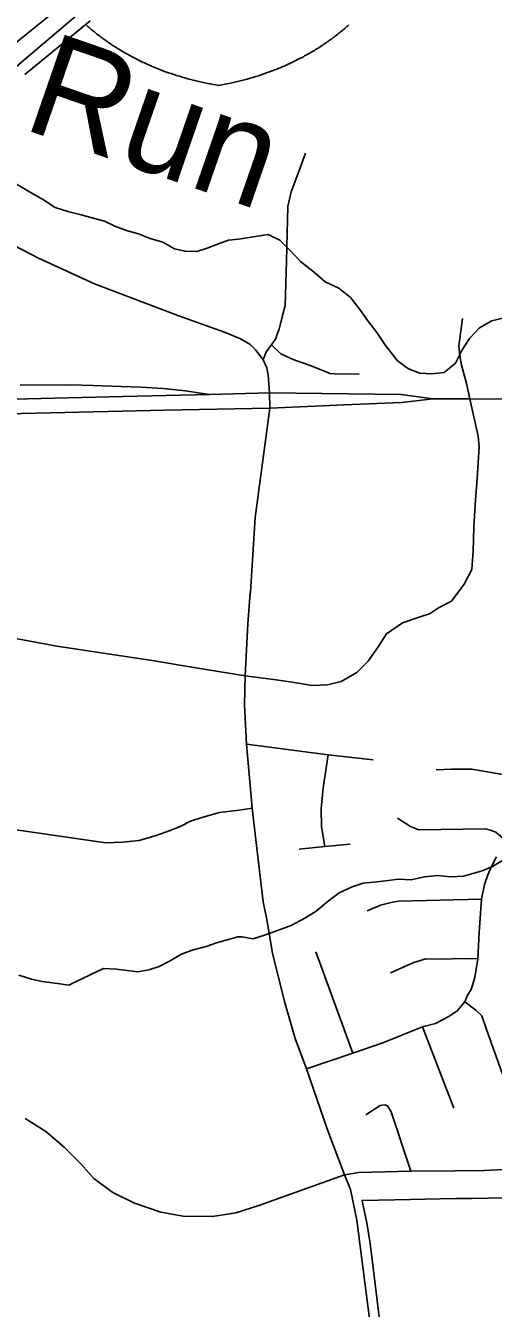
# Model space of a CAD drawing. Extents: x 114843 to 284848, y 317643 to 566895.
# Drawn here: x 169955 to 172236, y 432396 to 438648 of the extents above; entities that cross this region are included whole.
import ezdxf

# ---------------------------------------------------------------- set-up
doc = ezdxf.new("R2010")
doc.units = 0
for name, color, linetype in [('GM_X_City_Street', 7, 'Continuous'), ('GM_X_Corporation', 7, 'Continuous'), ('GM_X_Interchange_Ramps', 7, 'Continuous'), ('GM_X_Interstate_Route', 7, 'Continuous'), ('GM_X_Interstate_Shield', 7, 'Continuous'), ('GM_X_Minor_River', 7, 'Continuous'), ('GM_X_Minor_River_Text', 7, 'Continuous'), ('GM_X_State_Route', 7, 'Continuous'), ('GM_X_US_Route', 7, 'Continuous')]:
    doc.layers.add(name, color=color, linetype=linetype)

msp = doc.modelspace()

# ---------------------------------------------------------------- linework, layer by layer
at = {"layer": 'GM_X_City_Street'}
for p, q in [((171550.6, 433639.1), (171369.9, 434133.4)), ((172043, 433371.5), (171891.1, 433767.9))]:
    msp.add_line(p, q, dxfattribs=at)
for points in [[(171113.7, 437019.3), (171127.5, 437057.7), (171154.3, 437091.7), (171174.4, 437122.9), (171181.6, 437143.8), (171191, 437168.1), (171205.8, 437229.1), (171220.5, 437283.7), (171227.6, 437500), (171231, 437637.6), (171234.4, 437766.5), (171249.2, 437838.6), (171294.2, 437954.7), (171319.9, 438026.9)], [(169267.4, 437895.6), (169305.1, 437875.9), (169704, 437677.9), (170017.2, 437515.6), (170291.6, 437389.2), (170697.9, 437236.1), (170924.5, 437154.3), (171000.3, 437122.8), (171047.8, 437096), (171076.2, 437068.1), (171098.1, 437039.6)], [(172122, 436829), (172105, 436904.4), (172091.6, 436952.1), (172080, 436993.7), (172071.9, 437038.7), (172067.2, 437088.2), (172085.6, 437221.6)], [(171154.3, 437091.7), (171199.6, 437048.6), (171260.4, 437021.1), (171342.5, 436991.9), (171421, 436960.8), (171438.8, 436953.4), (171461.1, 436951.7), (171581.3, 436949.8)], [(171098.1, 437039.6), (171113.7, 437019.3), (171130.9, 436980.6), (171137.4, 436945.7), (171143.6, 436857.8), (171145.8, 436784.5)], [(171025.1, 435478.4), (171176.2, 435458.9), (171285.7, 435442.7), (171350.2, 435432.2), (171427.9, 435435.2), (171493.4, 435451.5), (171569.6, 435494.6), (171625.1, 435549.7), (171678, 435625.2), (171714.8, 435683.4), (171793.1, 435737.8), (171883.9, 435767.4), (171924.6, 435780.7), (171968.8, 435810.5), (172032.4, 435843), (172093.9, 435926.3), (172130.6, 435996.9), (172138.2, 436088.1), (172141.5, 436204), (172148.8, 436336.5), (172156.9, 436441.2), (172166.2, 436594.9), (172162.4, 436647.9), (172122, 436829)], [(171050.7, 435881.2), (171051.1, 435886.2), (171074.5, 436250.5), (171145.8, 436784.5)], [(171706.4, 431876.7), (171640.3, 432280.9), (171570.9, 432825.7), (171538.6, 432974.9), (171510.7, 433046.9), (171427, 433265.6), (171325.1, 433562.6), (171269.1, 433711.1), (171217.2, 433891.4), (171159.2, 434126.5), (171129, 434299.8), (171114, 434377.7), (171077.1, 434679.5), (171060.1, 434834), (171031.8, 435146), (171023.2, 435338.2), (171025.1, 435478.4), (171039.2, 435732.9), (171050.7, 435881.2)], [(168776.9, 435379.9), (168812.8, 435461.8), (168842.7, 435505.3), (168908.9, 435594.2), (168998.9, 435668.2), (169080.7, 435712.4), (169147.2, 435742.6), (169231.3, 435754), (169304.5, 435763.2), (169418.9, 435755.4), (169516.1, 435736.7), (169708.4, 435694.9), (169845.1, 435673), (170107.8, 435623.8), (170571.8, 435554.2), (170776.1, 435519.3), (171025.1, 435478.4)], [(171031.8, 435146), (171429.7, 435093.8), (171650.4, 435069.4)], [(171413.7, 434646.8), (171398, 434743), (171396, 434830.6), (171405.8, 434933.8), (171429.7, 435093.8)], [(171956.6, 435020.7), (172031, 435023.3), (172130.3, 435024), (172292, 434996.2), (172393.4, 434988.7), (172441.1, 434976.6), (172480.6, 434954.1), (172490.8, 434953), (172528.4, 434921.3)], [(169908.6, 434728.4), (170346.3, 434664.9), (170427.3, 434668.4), (170509, 434676.2), (170591.4, 434699.9), (170659.2, 434725.1), (170711.2, 434745.7), (170758.8, 434770.7), (170813.7, 434788.4), (170900.3, 434812.2), (170995.8, 434824.5), (171060.1, 434834)], [(171767.9, 434785.5), (171832.3, 434744.5), (171872.2, 434727.8), (172196, 434732.9), (172221.9, 434727.1), (172247.9, 434716.5), (172307.8, 434665.3)], [(171289, 434634.3), (171413.7, 434646.8), (171537.3, 434659.2)], [(171325.1, 433562.6), (171550.6, 433639.1), (171697.1, 433689.9), (171891.1, 433767.9), (171953.1, 433784.9), (172019, 433818.5), (172060.2, 433845.7), (172097.1, 433889.4), (172109.3, 433922.6), (172127.7, 433949.7), (172146, 434007.8), (172159.8, 434098.9), (172167.1, 434227.3), (172178.4, 434390.9), (172192.3, 434461.4), (172208.6, 434509.2), (172224.9, 434546.5), (172251.4, 434596.4)], [(171620.1, 434333.1), (171686.1, 434360.5), (171744, 434375.4), (171775, 434379.8), (172178.4, 434390.9)], [(171734, 434031.7), (171847.4, 434082.2), (171907.3, 434099.2), (171986, 434097.7), (172083.2, 434100.5), (172159.8, 434098.9)], [(172559.7, 433317.9), (172440.6, 433328.8), (172392.8, 433357.5), (172361.6, 433375.9), (172321.8, 433435.6), (172273.4, 433555.3), (172201.6, 433759.7), (172180.4, 433821.7), (172151.2, 433848.4), (172097.1, 433889.4)], [(171834.1, 433063.7), (171738.2, 433353.4), (171719.3, 433383.2), (171707.5, 433387.8), (171684.5, 433384.2), (171613.4, 433339.7)], [(169953.6, 433320.9), (170053.9, 433257.9), (170142.8, 433181.8), (170225.8, 433098.5), (170287.1, 433028), (170380.3, 432960.6), (170486.3, 432907.8), (170614, 432863.8), (170722.7, 432845.8), (170866, 432843.9), (170980.2, 432860.6), (171092.9, 432896.2), (171510.7, 433046.9)], [(171510.7, 433046.9), (171579.6, 433057.7), (171834.1, 433063.7), (172049.3, 433065.2), (172192.1, 433068.3), (172289.3, 433073.1), (172332.7, 433079.7), (172351.2, 433092.2), (172367.7, 433106.8), (172386.1, 433140.1), (172416.3, 433252.1), (172440.6, 433328.8)]]:
    msp.add_lwpolyline(points, dxfattribs=at)
at = {"layer": 'GM_X_Corporation'}
msp.add_lwpolyline([(172284.7, 432934.9), (172211.7, 432933.5), (172129.8, 432931.9), (172055.5, 432930.4), (171976.5, 432928.9), (171901, 432927.4), (171831, 432926.1), (171754.9, 432924.6), (171675.9, 432923), (171596.1, 432921.4), (171598.5, 432912.3), (171619.5, 432812.8), (171634.8, 432712.4), (171726.6, 431970.5)], dxfattribs=at)
at = {"layer": 'GM_X_Interchange_Ramps'}
for points in [[(169950.9, 438409.7), (170023.4, 438469.5), (170103.4, 438535.4), (170188.7, 438605.8), (170269.9, 438672.7)], [(170851.2, 436851.1), (170732.9, 436868.2), (170625.2, 436879.6), (170517.5, 436885.8), (170373.4, 436891.7), (170283.1, 436894.5), (170177.1, 436897.2), (169928.1, 436896)]]:
    msp.add_lwpolyline(points, dxfattribs=at)
at = {"layer": 'GM_X_Interstate_Route'}
for points in [[(167910.6, 435957.4), (167957.4, 436059.3), (168061.8, 436271.6), (168133.3, 436401.6), (168219.3, 436557.9), (168332.4, 436732.3), (168384.6, 436813.7), (168491.5, 436980.3), (168907.9, 437547.4), (169069.3, 437752.9), (169220.2, 437920.1), (169232.9, 437933.4), (169445.2, 438140.1), (169691.3, 438380.5), (169874.3, 438538.1), (170136.1, 438749.1)], [(168371.1, 436630.6), (168433.6, 436733.5), (168485.2, 436814), (168559.8, 436930.4), (168700.9, 437132.7), (168835.1, 437325.2), (168973.8, 437496.2), (169141.5, 437695.5), (169305.1, 437875.9), (169517.4, 438082.7), (169763.5, 438323), (169946.5, 438480.7), (170202.1, 438695.6)]]:
    msp.add_lwpolyline(points, dxfattribs=at)
at = {"layer": 'GM_X_Interstate_Shield'}
for points in [[(170250.2, 438652.1), (170255.1, 438647.7), (170260.1, 438643.3), (170265.1, 438639), (170270.2, 438634.7), (170275.2, 438630.4), (170280.4, 438626.1), (170285.5, 438621.8), (170290.7, 438617.6), (170295.9, 438613.4), (170301.1, 438609.3), (170306.4, 438605.1), (170311.7, 438601), (170317.1, 438596.9), (170322.4, 438592.9), (170327.8, 438588.8), (170333.3, 438584.8), (170338.7, 438580.9), (170344.2, 438576.9), (170349.7, 438573), (170355.3, 438569.1), (170360.9, 438565.3), (170366.5, 438561.4), (170372.1, 438557.7), (170377.8, 438553.9), (170383.5, 438550.1), (170389.2, 438546.4), (170395, 438542.8), (170400.7, 438539.1), (170406.6, 438535.5), (170412.4, 438531.9), (170418.2, 438528.3), (170424.1, 438524.8), (170430.1, 438521.3), (170436, 438517.8), (170442, 438514.4), (170447.9, 438511), (170454, 438507.6), (170460, 438504.3), (170466.1, 438501), (170472.1, 438497.7), (170478.3, 438494.5), (170484.4, 438491.2), (170490.6, 438488.1), (170496.7, 438484.9), (170502.9, 438481.8), (170509.2, 438478.7), (170515.4, 438475.7), (170521.7, 438472.6), (170528, 438469.6), (170534.3, 438466.7), (170540.6, 438463.8), (170547, 438460.9), (170553.3, 438458), (170559.7, 438455.2), (170566.1, 438452.4), (170572.6, 438449.6), (170579, 438446.9), (170585.5, 438444.2), (170592, 438441.6), (170598.5, 438438.9), (170605, 438436.3), (170611.6, 438433.8), (170618.1, 438431.3), (170624.7, 438428.8), (170637.9, 438423.9), (170651.2, 438419.2), (170664.5, 438414.5), (170677.9, 438410.1), (170691.3, 438405.7), (170704.8, 438401.5), (170718.3, 438397.5), (170731.9, 438393.6), (170745.6, 438389.8), (170759.2, 438386.1), (170773, 438382.6), (170786.7, 438379.3), (170800.5, 438376.1), (170814.4, 438373), (170828.2, 438370), (170842.1, 438367.2), (170856, 438364.5), (170870, 438362), (170883.9, 438359.6), (170897.9, 438357.4)], [(170897.9, 438357.4), (170911.9, 438359.8), (170925.8, 438362.4), (170939.7, 438365.1), (170953.6, 438368), (170967.4, 438371), (170981.2, 438374.2), (170995, 438377.5), (171008.8, 438380.9), (171022.5, 438384.4), (171036.1, 438388.1), (171049.8, 438392), (171063.3, 438396), (171076.9, 438400.1), (171090.4, 438404.3), (171103.8, 438408.7), (171117.2, 438413.2), (171130.5, 438417.9), (171143.7, 438422.7), (171156.9, 438427.6), (171170.1, 438432.7), (171176.6, 438435.3), (171183.1, 438437.9), (171189.6, 438440.6), (171196.1, 438443.2), (171202.6, 438446), (171209, 438448.7), (171215.5, 438451.5), (171221.9, 438454.3), (171228.3, 438457.2), (171234.6, 438460.1), (171241, 438463), (171247.3, 438465.9), (171253.6, 438468.9), (171259.9, 438471.9), (171266.2, 438475), (171272.4, 438478), (171278.7, 438481.2), (171284.9, 438484.3), (171291, 438487.5), (171297.2, 438490.7), (171303.3, 438493.9), (171309.4, 438497.2), (171315.5, 438500.5), (171321.6, 438503.8), (171327.6, 438507.2), (171333.7, 438510.6), (171339.6, 438514), (171345.6, 438517.5), (171351.5, 438521), (171357.5, 438524.5), (171363.3, 438528), (171369.2, 438531.6), (171375, 438535.2), (171380.9, 438538.9), (171386.6, 438542.5), (171392.4, 438546.2), (171398.1, 438550), (171403.8, 438553.7), (171409.5, 438557.5), (171415.1, 438561.4), (171420.7, 438565.2), (171426.3, 438569.1), (171431.9, 438573), (171437.4, 438576.9), (171442.9, 438580.9), (171448.4, 438584.9), (171453.8, 438588.9), (171459.2, 438593), (171464.6, 438597), (171469.9, 438601.1), (171475.2, 438605.3), (171480.5, 438609.4), (171485.8, 438613.6), (171491, 438617.8), (171496.2, 438622.1), (171501.3, 438626.3), (171506.4, 438630.6), (171511.5, 438635), (171516.6, 438639.3), (171521.6, 438643.7), (171526.6, 438648.1), (171531.5, 438652.5)]]:
    msp.add_lwpolyline(points, dxfattribs=at)
at = {"layer": 'GM_X_Minor_River'}
for points in [[(169866.2, 437902.5), (169981.8, 437833.6), (170041.6, 437799.2), (170099.4, 437762.7), (170161.3, 437742.3), (170225.2, 437725.9), (170285.2, 437709.5), (170339.1, 437695.1), (170390.9, 437670.8), (170446.8, 437650.4), (170504.8, 437634), (170562.6, 437611.6), (170624.5, 437593.2), (170680.4, 437560.8), (170732.3, 437548.4), (170790.3, 437548.1), (170840.4, 437563.8), (170890.5, 437583.6), (170944.6, 437603.3), (170993.9, 437608.1)], [(172280.6, 437222.7), (172228.5, 437209.1), (172168.2, 437175.4), (172119.9, 437123.7), (172083.5, 437067.8), (172051.1, 437003.8), (171996.8, 436958.1), (171936.7, 436950.5), (171876.7, 436955), (171822.8, 436975.5), (171769, 437014), (171709.4, 437088.6), (171667.8, 437153.2), (171624.1, 437209.6), (171584.4, 437264.1), (171538.7, 437322.6), (171483, 437369.2), (171415.1, 437399.8), (171363.4, 437444.3), (171295.7, 437498.9), (171248, 437549.5), (171194.3, 437602), (171138.4, 437630.5), (170993.9, 437608.1)], [(172298.3, 434590.9), (172232, 434549.2), (172181.9, 434527.6), (172089.7, 434502.2), (172027.6, 434498.6), (171965.6, 434505.1), (171899.5, 434499.6), (171835.4, 434484), (171773.4, 434488.5), (171723.3, 434480.9), (171667.2, 434475.3), (171601.1, 434467.8), (171547, 434450.1), (171484.8, 434420.5), (171432.5, 434382.8), (171372.1, 434331.1), (171315.9, 434297.4), (171249.6, 434261.8), (171183.4, 434238.2), (171119.3, 434214.6), (171063.1, 434197), (171010.3, 434206.2)], [(169922.1, 434020.2), (169984, 433999.8), (170035.9, 433989.4), (170109.9, 433979), (170165.8, 433970.6), (170222, 433998.3), (170276.1, 434024.1), (170334.3, 434051.8), (170398.3, 434049.4), (170502.2, 434036.8), (170556.3, 434046.5), (170606.4, 434062.2), (170656.5, 434088), (170714.8, 434121.7), (170766.9, 434141.5), (170835, 434159.1), (170885.1, 434176.9), (170937.2, 434192.6), (170989.3, 434206.3), (171011.3, 434206.2)]]:
    msp.add_lwpolyline(points, dxfattribs=at)
at = {"layer": 'GM_X_State_Route'}
for p, q in [((172018.6, 436828.9), (172122, 436829)), ((170632.9, 436773.7), (171145.8, 436784.5)), ((171145.8, 436784.5), (171403.3, 436795.4)), ((171403.3, 436795.4), (171506.3, 436799.7))]:
    msp.add_line(p, q, dxfattribs=at)
for points in [[(171506.3, 436799.7), (171789.4, 436811.7), (171941, 436828.8), (172018.6, 436828.9)], [(172122, 436829), (172338.2, 436827.1), (172441.1, 436828.4)], [(169864.4, 436755.6), (170427.8, 436769.4), (170632.9, 436773.7)]]:
    msp.add_lwpolyline(points, dxfattribs=at)
at = {"layer": 'GM_X_US_Route'}
for p, q in [((172018.6, 436828.9), (172122, 436829)), ((170632.9, 436773.7), (171145.8, 436784.5)), ((171145.8, 436784.5), (171403.3, 436795.4)), ((171403.3, 436795.4), (171506.3, 436799.7))]:
    msp.add_line(p, q, dxfattribs=at)
for points in [[(164808.7, 436832.7), (166407.8, 436825.2), (166454.9, 436825), (166987, 436822.6), (167296.5, 436819.4), (168114.3, 436811.8), (168384.6, 436813.7), (168485.2, 436814), (168729.1, 436815.7), (169059.5, 436811.7), (169393.2, 436819.8), (169762.8, 436824.9), (170428.6, 436841.3), (170851.2, 436851.1), (171143.6, 436857.8)], [(171143.6, 436857.8), (171785.7, 436851), (171941, 436828.8)], [(171506.3, 436799.7), (171789.4, 436811.7), (171941, 436828.8), (172018.6, 436828.9)], [(172122, 436829), (172338.2, 436827.1), (172441.1, 436828.4)], [(169864.4, 436755.6), (170427.8, 436769.4), (170632.9, 436773.7)]]:
    msp.add_lwpolyline(points, dxfattribs=at)

# ---------------------------------------------------------------- texts
at = {"layer": 'GM_X_Minor_River_Text'}
msp.add_text('Run', height=500, rotation=340.91933, dxfattribs=at).set_placement((169930.5, 438149))

doc.saveas('drawing.dxf')
